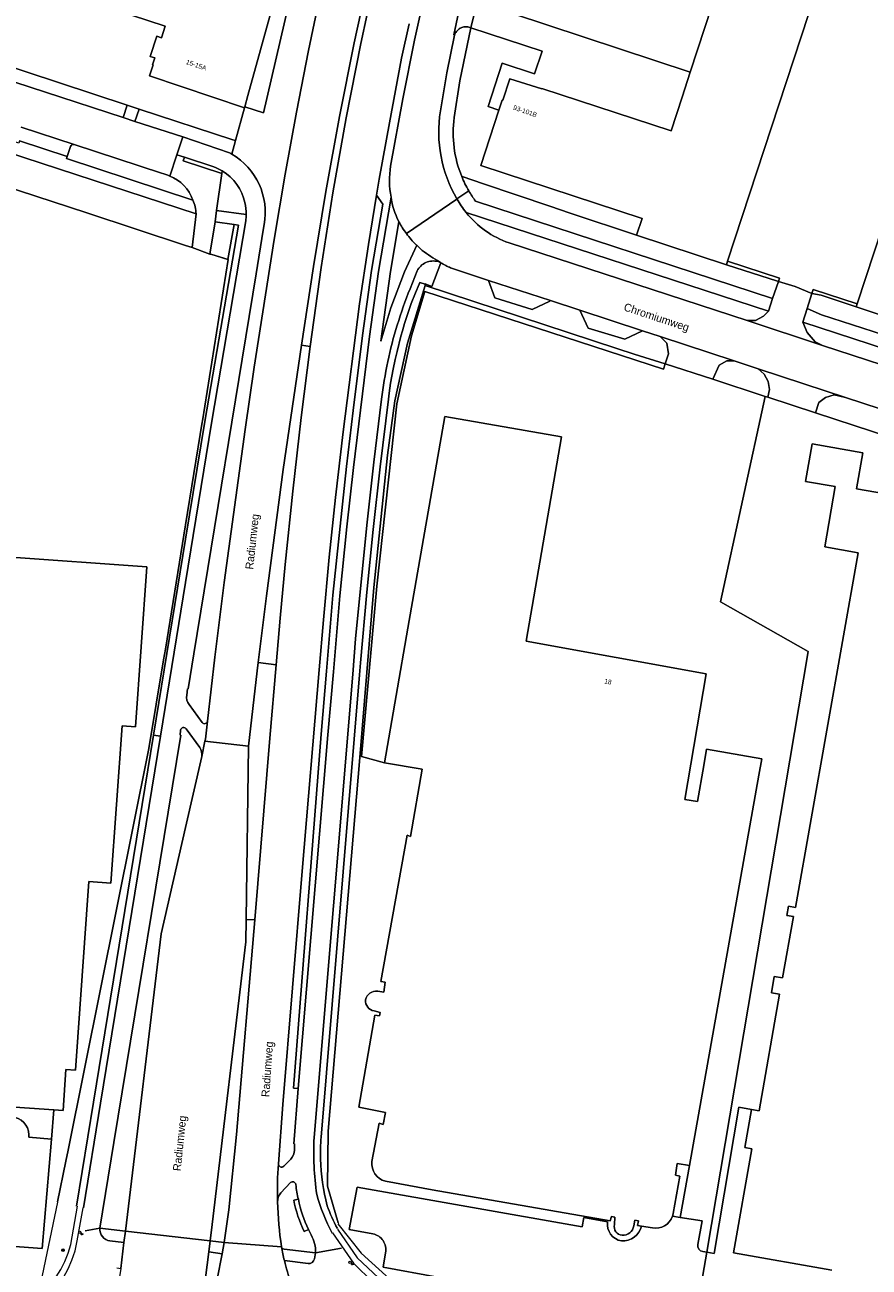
# Model space of a CAD drawing. Header units: metres. Extents: x 151448 to 154749, y 463108 to 465296.
# Tile 327 of 449: x 152975 to 153108, y 464088 to 464285. Entities that reach past the tile are written whole.
import ezdxf
from ezdxf.enums import TextEntityAlignment as Align

# ---------------------------------------------------------------- set-up
doc = ezdxf.new("R2010")
doc.units = ezdxf.units.M
doc.layers.get('0').update_dxf_attribs({"lineweight": 9})
for name, color, linetype, lineweight in [('B-ME-IE-MEUBILAIR_STRAATKOLK-S', 253, 'Continuous', 9), ('B-ME-IE-MEUBILAIR_VERKEERSBORD-S', 253, 'Continuous', 9), ('B-ME-IE-TERREINAFSCHEIDING_KUNSTMATIG_HEKWERK-G', 253, 'Continuous', 9), ('B-ME-VH-KANTOPSLUITING_VOORKANTBAND-G', 253, 'Continuous', 9), ('B-ME-VH-VERHARDING_TEGEL-G', 253, 'Continuous', 9), ('B-PV-GR-BEPLANTING_CULTUUR_BODEMBEDEKKER-GV', 253, 'Continuous', 9), ('B-PV-GR-BEPLANTING_CULTUUR_HEESTERS-GV', 253, 'Continuous', 9), ('B-PV-GR-GROENVOORZIENING-GV', 253, 'Continuous', 9), ('B-PV-GR-HAAG-GV', 253, 'Continuous', 9), ('B-PV-IE-TERREINAFSCHEIDING_KUNSTMATIG_HEKWERK-G', 253, 'Continuous', 9), ('B-PV-OG-BEBOUWING-GV', 1, 'Continuous', 9), ('B-PV-OG-BEBOUWING-T18', 2, 'Continuous', 9), ('B-PV-OG-TERREIN_BEGROEID-GV', 253, 'Continuous', 9), ('B-PV-OG-TERREIN_ERF-GV', 253, 'Continuous', 9), ('B-PV-OG-TOPOGRAFIE-T18', 2, 'Continuous', 9), ('B-PV-VH-GESLOTENVERHARDING_ASFALT-GV', 253, 'Continuous', 9), ('B-PV-VH-OPENVERHARDING_BETONSTRAATSTEEN-GV', 253, 'Continuous', 9), ('B-PV-VH-OPENVERHARDING_TEGEL-GV', 253, 'Continuous', 9)]:
    doc.layers.add(name, color=color, linetype=linetype, lineweight=lineweight)
doc.styles.add('18_100', font='romans', dxfattribs={"width": 0.8, "height": 0.18})
doc.styles.add('18_200', font='romans', dxfattribs={"width": 0.8, "height": 0.36})
doc.styles.add('Drong', font='txt', dxfattribs={"height": 1.8})

# ---------------------------------------------------------------- blocks, each defined once
blk = doc.blocks.new('verkeersbord')
blk.add_line((-0.3, 0), (0.3, 0))
for radius in [0.2, 0.0745]:
    blk.add_circle((0, 0), radius)
at = {"style": '18_200', "width": 0.8}
blk.add_attdef('HOOGTE', (0.24, 0.18), '', height=0.25, dxfattribs=at)
blk = doc.blocks.new('STRAATKOLK')
at = {"ltscale": 2}
blk.add_ellipse((0, 0), major_axis=(-0.127, 0.127), ratio=1, start_param=3.926991, end_param=10.210176, dxfattribs=at)
at = {"ltscale": 2, "style": '18_100', "width": 0.8}
blk.add_text('SK', height=0.216, dxfattribs=at).set_placement((0.19, -0.37))
at = {"style": '18_200', "width": 0.8}
blk.add_attdef('HOOGTE', (0.29, 0.21), '', height=0.25, dxfattribs=at)

msp = doc.modelspace()

# ---------------------------------------------------------------- linework, layer by layer
at = {"layer": 'B-ME-IE-TERREINAFSCHEIDING_KUNSTMATIG_HEKWERK-G', "ltscale": 0.2}
msp.add_lwpolyline([(152940.658, 464081.114), (152945.952, 464081.656), (152946.087, 464079.529), (152966.18, 464080.358, 0.1528318), (152976.865, 464084.418), (152979.782, 464098.346)], format="xyb", dxfattribs=at)
msp.add_lwpolyline([(153024.146, 464094.899), (153027.8, 464090.224), (153032.315, 464086.151), (153039.213, 464083.311), (153043.201, 464082.615), (153047.24, 464082.054), (153061.601, 464080.605), (153075.648, 464079.025)], dxfattribs=at)
at = {"layer": 'B-ME-VH-KANTOPSLUITING_VOORKANTBAND-G'}
msp.add_lwpolyline([(152873.618, 464075.044), (152873.986, 464073.916), (152875.032, 464072.887), (152875.843, 464072.681), (152882.115, 464071.855), (152885.804, 464071.664), (152894.405, 464072.417), (152905.262, 464073.782), (152919.073, 464075.133), (152930.738, 464075.971), (152945.15, 464077.026), (152955.69, 464077.548), (152965.369, 464078.099, 0.3733608), (152982.828, 464092.166), (152983.758, 464097.412)], format="xyb", dxfattribs=at)
msp.add_lwpolyline([(153023.288, 464093.434), (153026.631, 464088.653), (153029.743, 464085.57), (153033.426, 464083.131), (153038.916, 464080.646), (153045.096, 464079.573), (153061.466, 464077.99), (153068.963, 464077.099), (153073.257, 464076.577), (153075.074, 464076.406), (153075.351, 464076.486), (153075.765, 464078.233)], dxfattribs=at)
at = {"layer": 'B-ME-VH-VERHARDING_TEGEL-G'}
msp.add_lwpolyline([(152881.883, 464072.107), (152894.228, 464073.498), (152905.56, 464074.829), (152918.925, 464076.166), (152930.632, 464077.067), (152944.972, 464078.085), (152956.943, 464078.766), (152962.994, 464078.951), (152965.394, 464079.033, 0.3453856), (152981.803, 464091.605), (152982.885, 464097.685)], format="xyb", dxfattribs=at)
msp.add_lwpolyline([(153024.058, 464094.034), (153027.218, 464089.516), (153030.555, 464086.347), (153034.08, 464084.071), (153039.136, 464082.193), (153046.974, 464081.208), (153061.344, 464079.59), (153069.21, 464078.615), (153075.545, 464077.913)], dxfattribs=at)
at = {"layer": 'B-PV-GR-BEPLANTING_CULTUUR_BODEMBEDEKKER-GV', "flags": 128}
msp.add_lwpolyline([(153024.27, 464094.958), (153024.192, 464095.059), (153022.486, 464100.838), (153022.572, 464109.589), (153027.595, 464168.808), (153029.85, 464195.753), (153031.996, 464216.752), (153033.149, 464225.365), (153035.154, 464234.524), (153037.974, 464243.621), (153037.99, 464243.847), (153037.144, 464244.129), (153037.019, 464243.854), (153036.432, 464242.463), (153035.775, 464240.769), (153035.268, 464239.347), (153034.708, 464237.623), (153034.366, 464236.463), (153034.126, 464235.587), (153033.508, 464233.178), (153033.215, 464231.938), (153032.886, 464230.378), (153032.49, 464228.178), (153032.255, 464226.6), (153032.134, 464225.649), (153030.838, 464214.883), (153029.739, 464204.985), (153028.738, 464195.05), (153027.71, 464183.839), (153027.551, 464181.916), (153021.482, 464108.61)], dxfattribs=at)
for points in [[(153106.273, 464240.262), (153100.736, 464242.109), (153099.269, 464242.385), (153098.517, 464239.973), (153100.802, 464239.02), (153120.41, 464232.63), (153121.352, 464232.395), (153122.196, 464234.952), (153122.122, 464234.977), (153120.506, 464235.514)], [(153161.813, 464207.16), (153159.199, 464206.034), (153153.154, 464207.773), (153151.872, 464210.414), (153143.45, 464213.17), (153140.749, 464211.961), (153135.139, 464213.62), (153134.067, 464216.24), (153125.179, 464219.149), (153122.537, 464217.808), (153116.61, 464219.704), (153115.406, 464222.347), (153104.562, 464225.896), (153102.783, 464226.303), (153101.4, 464225.908), (153100.334, 464225.117), (153099.839, 464223.437), (153120.954, 464216.541), (153146.697, 464208.056), (153170.692, 464200.227), (153170.853, 464201.965), (153169.651, 464204.596)]]:
    msp.add_lwpolyline(points, close=True, dxfattribs=at)
at = {"layer": 'B-PV-GR-BEPLANTING_CULTUUR_BODEMBEDEKKER-GV'}
for points in [[(153021.482, 464108.61, 0.028381), (153021.378, 464105.158)], [(153021.378, 464105.158, 0.059992), (153022.442, 464097.759)], [(153022.442, 464097.759, 0.0365819), (153024.065, 464094.156, 0.0365819)]]:
    msp.add_lwpolyline(points, format="xyb", dxfattribs=at)
at = {"layer": 'B-PV-GR-BEPLANTING_CULTUUR_HEESTERS-GV', "flags": 128}
for points in [[(153017.872, 464098.77), (153017.137, 464098.619)], [(153018.786, 464093.674), (153019.464, 464093.994)]]:
    msp.add_lwpolyline(points, dxfattribs=at)
at = {"layer": 'B-PV-GR-BEPLANTING_CULTUUR_HEESTERS-GV'}
for points in [[(153017.137, 464098.619, 0.0592089), (153018.786, 464093.674)], [(153019.464, 464093.994, -0.0594221), (153017.872, 464098.77)]]:
    msp.add_lwpolyline(points, format="xyb", dxfattribs=at)
at = {"layer": 'B-PV-GR-GROENVOORZIENING-GV', "flags": 128}
for points in [[(153032.498, 464262.573), (153034.442, 464273.258), (153036.295, 464282.551), (153038.248, 464291.347), (153040.172, 464299.147), (153042.343, 464306.824), (153044.316, 464313.005), (153065.152, 464376.66), (153067.671, 464384.345)], [(153035.425, 464285.142), (153034.242, 464279.68), (153032.291, 464269.425), (153030.674, 464260.511), (153030.258, 464257.966), (153031.27, 464256.564), (153029.48, 464246.021), (153028.035, 464235.696), (153026.583, 464223.825), (153025.519, 464214.933), (153024.477, 464205.506), (153023.351, 464194.535), (153022.322, 464182.516), (153021.466, 464172.523), (153017.125, 464116.373), (153017.838, 464116.318), (153022.562, 464172.43), (153023.418, 464182.422), (153024.446, 464194.432), (153025.571, 464205.389), (153026.612, 464214.807), (153029.126, 464235.553), (153030.567, 464245.853), (153032.57, 464257.648)]]:
    msp.add_lwpolyline(points, dxfattribs=at)
at = {"layer": 'B-PV-GR-GROENVOORZIENING-GV'}
msp.add_lwpolyline([(153032.57, 464257.648, -0.0869058), (153032.498, 464262.573)], format="xyb", dxfattribs=at)
at = {"layer": 'B-PV-GR-HAAG-GV', "flags": 128}
for points in [[(153032.498, 464262.573), (153034.442, 464273.258), (153036.295, 464282.551), (153038.248, 464291.347), (153040.172, 464299.147), (153042.343, 464306.824), (153044.316, 464313.005), (153065.152, 464376.66), (153067.671, 464384.345)], [(153035.425, 464285.142), (153034.242, 464279.68), (153032.291, 464269.425), (153030.674, 464260.511), (153030.258, 464257.966), (153031.27, 464256.564), (153029.48, 464246.021), (153028.035, 464235.696), (153026.583, 464223.825), (153025.519, 464214.933), (153024.477, 464205.506), (153023.351, 464194.535), (153022.322, 464182.516), (153021.466, 464172.523), (153017.125, 464116.373), (153017.838, 464116.318), (153022.562, 464172.43), (153023.418, 464182.422), (153024.446, 464194.432), (153025.571, 464205.389), (153026.612, 464214.807), (153029.126, 464235.553), (153030.567, 464245.853), (153032.57, 464257.648)], [(153017.872, 464098.77), (153017.137, 464098.619)], [(153018.786, 464093.674), (153019.464, 464093.994)]]:
    msp.add_lwpolyline(points, dxfattribs=at)
at = {"layer": 'B-PV-GR-HAAG-GV'}
for points in [[(153032.57, 464257.648, -0.0869058), (153032.498, 464262.573)], [(153017.137, 464098.619, 0.0592089), (153018.786, 464093.674)], [(153019.464, 464093.994, -0.0594221), (153017.872, 464098.77)]]:
    msp.add_lwpolyline(points, format="xyb", dxfattribs=at)
at = {"layer": 'B-PV-IE-TERREINAFSCHEIDING_KUNSTMATIG_HEKWERK-G', "flags": 128}
for points in [[(152938.252, 464270.224), (152984.333, 464255.168)], [(152984.333, 464255.168), (153000, 464250.011)], [(153000, 464250.011), (153001.023, 464249.665)], [(153003.864, 464248.59), (153001.023, 464249.665)], [(153002.671, 464222.19), (153006.772, 464247.752), (153004.009, 464248.613), (153003.864, 464248.59)], [(153085.698, 464246.913), (153093.794, 464244.307)], [(153037.974, 464243.621), (153068.32, 464233.675)], [(153099.269, 464242.385), (153100.736, 464242.109), (153106.273, 464240.262)], [(153068.32, 464233.675), (153071.109, 464232.762)], [(153071.109, 464232.762), (153075.993, 464231.206)], [(153091.834, 464226.072), (153084.791, 464193.489), (153098.687, 464185.634), (153082.584, 464090.38)], [(153000, 464205.689), (153002.637, 464221.981)], [(152996.809, 464185.989), (153000, 464205.689)], [(152996.809, 464185.989), (152996.526, 464184.309)], [(152981.368, 464106.544), (152994.158, 464170.221), (152996.526, 464184.309)], [(153027.595, 464168.808), (153022.572, 464109.589)], [(152981.368, 464106.544), (152981.033, 464104.846)], [(152979.704, 464098.393), (152981.033, 464104.846)], [(153082.584, 464090.38), (153081.506, 464084.019), (153080.597, 464078.651)]]:
    msp.add_lwpolyline(points, dxfattribs=at)
at = {"layer": 'B-PV-OG-BEBOUWING-GV', "flags": 128}
for points in [[(153085.698, 464246.913), (153085.893, 464247.505), (153104.55, 464304.377), (153090.331, 464309.055), (153079.988, 464277.486), (153078.695, 464273.482), (153076.93, 464268.18), (153056.483, 464274.893), (153056.447, 464274.812), (153051.399, 464276.424), (153050.252, 464273.012), (153050.167, 464273.029), (153049.637, 464271.453), (153046.765, 464262.687), (153072.347, 464254.291), (153071.469, 464251.598)], [(153106.429, 464240.737), (153106.273, 464240.262), (153120.506, 464235.514), (153139.396, 464292.96), (153125.142, 464297.639)], [(152947.321, 464200.612), (152946.717, 464192.363), (152945.732, 464192.424), (152940.695, 464122.211), (152945.737, 464121.813), (152945.434, 464116.946), (152965.282, 464115.483), (152965.182, 464113.929), (152979.106, 464112.945), (152980.585, 464112.841), (152981.041, 464119.334), (152982.547, 464119.227), (152984.674, 464149.152), (152988.166, 464148.903), (152989.938, 464173.831), (152992.042, 464173.681), (152993.844, 464199.027), (152971.599, 464200.608), (152967.411, 464200.906), (152967.334, 464199.921), (152947.373, 464201.323)]]:
    msp.add_lwpolyline(points, close=True, dxfattribs=at)
for points in [[(152977.99, 464290.954), (152996.773, 464284.765), (152996.172, 464282.934), (152995.45, 464283.171), (152994.393, 464279.95), (152995.115, 464279.713), (152994.762, 464278.644), (152994.888, 464278.603), (152994.293, 464276.873), (153009.346, 464271.789), (153009.4, 464271.985), (153009.892, 464273.763), (153013.896, 464288.228)], [(153077.259, 464096.497), (153078.301, 464102.423), (153077.647, 464102.576), (153077.893, 464104.455), (153079.882, 464104.137), (153090.853, 464166.017), (153091.309, 464168.587), (153082.575, 464170.134), (153082.119, 464167.565), (153081.102, 464161.823), (153079.103, 464162.175), (153082.496, 464182.098), (153053.955, 464187.237), (153059.599, 464219.637), (153041.068, 464222.865), (153035.225, 464189.32), (153031.509, 464167.988), (153037.514, 464166.954), (153035.646, 464156.297), (153035.099, 464156.51), (153030.941, 464133.309), (153031.616, 464133.219), (153031.4, 464131.633), (153030.451, 464131.762)], [(153118.595, 464209.271), (153106.332, 464211.43), (153107.325, 464217.128), (153099.3, 464218.527), (153098.266, 464212.593), (153102.926, 464211.781), (153101.314, 464202.196), (153106.565, 464201.281), (153096.664, 464145.041), (153095.549, 464145.237), (153095.292, 464143.78), (153096.336, 464143.596), (153094.622, 464133.864), (153093.283, 464134.1), (153092.827, 464131.51), (153094.122, 464131.282), (153090.873, 464112.825), (153089.689, 464113.033), (153088.623, 464106.975), (153089.753, 464106.767), (153086.854, 464090.302), (153102.419, 464087.562)], [(153029.892, 464128.627), (153030.854, 464128.411), (153030.757, 464127.859), (153030.018, 464127.99), (153027.436, 464113.391), (153031.69, 464112.542), (153031.314, 464110.659), (153030.672, 464110.854), (153029.535, 464104.745)], [(153031.664, 464101.631), (153039.082, 464100.3), (153067.292, 464095.337), (153067.476, 464096.029), (153068.027, 464095.932), (153067.973, 464094.763)], [(153071.041, 464094.554), (153071.198, 464095.447), (153071.755, 464095.346), (153071.634, 464094.639), (153072.273, 464094.529), (153074.014, 464094.231)]]:
    msp.add_lwpolyline(points, dxfattribs=at)
at = {"layer": 'B-PV-OG-BEBOUWING-GV'}
for points in [[(153028.518, 464130.408, 0.3851136), (153029.892, 464128.627)], [(153030.451, 464131.762, 0.3848584), (153028.518, 464130.408)], [(153029.535, 464104.745, 0.3747798), (153031.664, 464101.631)], [(153077.138, 464096.075, 0.0597641), (153077.259, 464096.497)], [(153067.973, 464094.763, 0.4608469), (153069.182, 464093.067)], [(153069.182, 464093.067, 0.3801745), (153071.041, 464094.554)], [(153074.014, 464094.231, 0.3699893), (153077.138, 464096.075)]]:
    msp.add_lwpolyline(points, format="xyb", dxfattribs=at)
at = {"layer": 'B-PV-OG-TERREIN_BEGROEID-GV', "flags": 128}
for points in [[(153083.943, 464481.876), (153085.334, 464481.5), (153083.953, 464477.222), (153082.417, 464472.884), (153081.065, 464473.344), (153073.259, 464450.538), (153066.64, 464434.842), (153062.208, 464424.11), (153046.069, 464383.904), (153039.626, 464365.626), (153036.96, 464366.48), (153024.899, 464325.252), (153012.355, 464271.021), (153009.4, 464271.985), (153009.346, 464271.789), (153007.913, 464266.612), (153007.321, 464264.474)], [(153003.473, 464174.598), (153004.662, 464184.717), (153006.133, 464196.541), (153009.425, 464220.828), (153010.849, 464230.701), (153014.04, 464250.932), (153015.756, 464261.291), (153017.581, 464271.134), (153019.466, 464280.915), (153021.053, 464288.457), (153021.731, 464291.68), (153023.785, 464300.985), (153026.328, 464311.607), (153028.955, 464321.899), (153031.84, 464332.405), (153034.614, 464342.003), (153037.574, 464351.82), (153040.665, 464361.619), (153043.546, 464370.396), (153046.531, 464379.131), (153050.243, 464389.718), (153051.835, 464393.939)], [(152990.114, 464270.282), (152990.77, 464272.252), (152953.257, 464284.604)], [(152953.11, 464282.333), (152990.114, 464270.282)], [(152992.628, 464271.621), (152991.976, 464269.668), (152999.543, 464267.19), (153006.982, 464264.665)], [(153007.321, 464264.474), (153007.913, 464266.612), (153007.499, 464266.748), (152992.628, 464271.621)], [(152996.209, 464261.446), (152982.344, 464265.982)], [(152981.777, 464265.689), (152981.244, 464264.092), (152981.137, 464263.769), (153001.165, 464257.197)], [(153093.945, 464244.258), (153093.794, 464244.307), (153085.698, 464246.913), (153071.469, 464251.598), (153060.964, 464255.095), (153057.71, 464256.2), (153047.199, 464259.767), (153043.848, 464260.904), (153043.76, 464260.934)], [(153030.258, 464257.966), (153028.982, 464250.167), (153027.572, 464240.712), (153024.971, 464220.426), (153023.771, 464210.031), (153022.778, 464200.59), (153021.836, 464190.656), (153021.164, 464182.699), (153018.471, 464150.785), (153015.417, 464113.778), (153014.7, 464104.419)], [(153017.249, 464106.561), (153017.276, 464107.554), (153017.176, 464107.556), (153017.838, 464116.318), (153017.125, 464116.373), (153021.466, 464172.523), (153022.322, 464182.516), (153023.351, 464194.535), (153024.477, 464205.506), (153025.519, 464214.933), (153026.583, 464223.825), (153028.035, 464235.696), (153029.48, 464246.021), (153031.27, 464256.564), (153030.258, 464257.966)], [(153045.951, 464257.015), (153092.997, 464241.593), (153093.945, 464244.258)], [(153051.263, 464250.407), (153088.971, 464238.115), (153090.323, 464238.08), (153091.587, 464238.76), (153092.363, 464239.581), (153044.448, 464255.226)], [(152982.711, 464097.7), (152985.416, 464114.175), (152994.918, 464172.341), (153000, 464203.446), (153003.045, 464222.066), (153008.401, 464253.219), (153007.682, 464253.319), (153006.706, 464247.773)], [(153012.452, 464253.29), (153012.321, 464252.4), (153011.17, 464245.499), (153001.301, 464185.236), (153000.424, 464179.677), (153000.325, 464179.691), (153000.186, 464178.7)], [(153006.706, 464247.773), (153006.772, 464247.752), (153002.671, 464222.19), (153002.637, 464221.981), (153000, 464205.689), (152996.809, 464185.989), (152996.526, 464184.309), (152994.158, 464170.221), (152981.368, 464106.544), (152981.033, 464104.846), (152979.704, 464098.393)], [(153040.461, 464247.259), (153039.034, 464243.497), (153037.994, 464243.895), (153037.99, 464243.847), (153037.974, 464243.621), (153068.32, 464233.675), (153071.109, 464232.762), (153075.993, 464231.206), (153076.511, 464232.822), (153076.274, 464234.521), (153075.219, 464235.539), (153072.426, 464236.461), (153069.626, 464235.119), (153063.819, 464236.895), (153062.504, 464239.739), (153057.823, 464241.285)], [(153057.823, 464241.285), (153057.703, 464241.156), (153054.93, 464239.818), (153049.034, 464241.697), (153047.995, 464244.463), (153042, 464246.428)], [(153000.56, 464177.209), (153002.614, 464174.353)], [(153002.244, 464170.424), (153000.091, 464173.381)], [(152999.221, 464173.152), (152999.146, 464172.368), (152999.245, 464172.358), (152988.652, 464107.794)], [(152988.652, 464107.794), (152986.429, 464094.191), (152990.456, 464093.739), (152996.136, 464140.881), (153000, 464157.703), (153002.586, 464168.96)], [(153015.558, 464104.027), (153016.654, 464105.156)], [(153016.642, 464101.415), (153015.093, 464099.805)], [(153017.137, 464098.619), (153017.872, 464098.77)], [(153019.904, 464093.124), (153019.464, 464093.994), (153018.786, 464093.674)], [(153015.607, 464090.853), (153020.59, 464090.3)]]:
    msp.add_lwpolyline(points, dxfattribs=at)
for points in [[(153001.023, 464249.665), (153001.667, 464254.99), (152933.407, 464277.319), (152931.808, 464272.398), (152938.252, 464270.224), (152984.333, 464255.168), (153000, 464250.011)], [(153003.864, 464248.59), (153004.009, 464248.613), (153006.706, 464247.773), (153007.682, 464253.319), (153004.665, 464253.738)], [(153097.819, 464237.823), (153098.489, 464236.192), (153099.794, 464234.714), (153100.95, 464234.144), (153117.453, 464228.735), (153117.553, 464228.86), (153118.542, 464229.075), (153119.821, 464229.646), (153120.586, 464230.244), (153119.165, 464230.871)], [(153090.722, 464230.457), (153086.948, 464231.69), (153085.778, 464231.693), (153084.571, 464231.004), (153083.58, 464228.779), (153091.834, 464226.072), (153092.289, 464225.925), (153092.511, 464227.133), (153092.314, 464228.436), (153091.682, 464229.582)]]:
    msp.add_lwpolyline(points, close=True, dxfattribs=at)
at = {"layer": 'B-PV-OG-TERREIN_BEGROEID-GV'}
for points in [[(152982.344, 464265.982, 0.4141476), (152981.777, 464265.689)], [(153006.982, 464264.665, -0.0105019), (153007.321, 464264.474)], [(153007.321, 464264.474, -0.3144152), (153012.452, 464253.29)], [(152997.485, 464260.996, 0.0280421), (152996.209, 464261.446)], [(153001.165, 464257.197, 0.2170059), (152997.485, 464260.996)], [(153043.76, 464260.934, 0.0350236), (153044.88, 464258.653)], [(153044.88, 464258.653, 0.0262193), (153045.951, 464257.015)], [(153044.448, 464255.226, 0.1450977), (153051.263, 464250.407)], [(153042, 464246.428, -0.0135531), (153040.461, 464247.259)], [(153000.186, 464178.7, 0.2024295), (153000.56, 464177.209)], [(153000.091, 464173.381, 0.6540877), (152999.221, 464173.152)], [(153002.614, 464174.353, 0.6506231), (153003.473, 464174.598)], [(153002.586, 464168.96, 0.1365029), (153002.244, 464170.424)], [(153016.654, 464105.156, 0.2041322), (153017.249, 464106.561)], [(153014.7, 464104.419, 0.6831028), (153015.558, 464104.027)], [(153017.481, 464101.097, 0.6267924), (153016.642, 464101.415)], [(153017.872, 464098.77, -0.0399216), (153017.481, 464101.097)], [(153015.093, 464099.805, 0.1872199), (153014.571, 464098.373)], [(153014.571, 464098.373, 0.0293088), (153015.196, 464091.237)], [(153018.786, 464093.674, -0.0592089), (153017.137, 464098.619)], [(153020.59, 464090.3, 0.1373733), (153019.904, 464093.124)], [(153015.196, 464091.237, 0.3056925), (153015.607, 464090.853)]]:
    msp.add_lwpolyline(points, format="xyb", dxfattribs=at)
at = {"layer": 'B-PV-OG-TERREIN_ERF-GV', "flags": 128}
for points in [[(153035.422, 464366.973), (153035.289, 464366.299), (153024.201, 464325.785), (153022.679, 464320.327), (153014.436, 464323.059), (153010.732, 464311.87), (153019.623, 464308.923), (153013.896, 464288.228), (153009.892, 464273.763), (153009.4, 464271.985), (153012.355, 464271.021), (153024.899, 464325.252), (153036.96, 464366.48)], [(153046.193, 464288.624), (153079.988, 464277.486), (153090.331, 464309.055), (153091.061, 464311.249), (153091.08, 464311.401), (153065.093, 464319.926), (153064.757, 464320.036), (153056.055, 464322.891), (153053.44, 464314.511), (153047.083, 464294.94), (153047.333, 464294.859), (153047.115, 464294.188), (153045.831, 464288.743)], [(153090.331, 464309.055), (153104.55, 464304.377), (153085.893, 464247.505), (153094.142, 464244.811), (153093.945, 464244.258), (153096.592, 464243.48), (153099.269, 464242.385), (153099.433, 464243.009), (153106.429, 464240.737), (153125.142, 464297.639), (153139.396, 464292.96), (153140.069, 464295.008), (153138.33, 464295.585), (153106.182, 464306.238), (153097.093, 464309.25), (153091.061, 464311.249)], [(153045.204, 464284.494), (153056.491, 464280.795), (153055.314, 464277.188), (153050.154, 464278.879), (153047.936, 464272.007), (153049.637, 464271.453), (153050.167, 464273.029), (153050.252, 464273.012), (153051.399, 464276.424), (153056.447, 464274.812), (153056.483, 464274.893), (153076.93, 464268.18), (153078.695, 464273.482), (153079.988, 464277.486), (153046.193, 464288.624), (153045.207, 464284.507)], [(153085.698, 464246.913), (153093.794, 464244.307), (153093.945, 464244.258), (153094.142, 464244.811), (153085.893, 464247.505)], [(153099.269, 464242.385), (153100.736, 464242.109), (153106.273, 464240.262), (153106.429, 464240.737), (153099.433, 464243.009)]]:
    msp.add_lwpolyline(points, close=True, dxfattribs=at)
for points in [[(152953.257, 464284.604), (152990.77, 464272.252), (152992.628, 464271.621), (153007.499, 464266.748), (153007.913, 464266.612), (153009.346, 464271.789), (152994.293, 464276.873), (152994.888, 464278.603), (152994.762, 464278.644), (152995.115, 464279.713), (152994.393, 464279.95), (152995.45, 464283.171), (152996.172, 464282.934), (152996.773, 464284.765), (152977.99, 464290.954), (152962.457, 464296.073)], [(153049.637, 464271.453), (153047.936, 464272.007), (153050.154, 464278.879), (153055.314, 464277.188), (153056.491, 464280.795), (153045.204, 464284.494), (153043.454, 464276.093), (153042.56, 464270.252)], [(152996.809, 464185.989), (153000, 464205.689), (153002.637, 464221.981), (153002.671, 464222.19), (153006.772, 464247.752), (153006.706, 464247.773), (153004.009, 464248.613), (153003.864, 464248.59), (153001.023, 464249.665), (153000, 464250.011), (152984.333, 464255.168), (152938.252, 464270.224), (152931.808, 464272.398), (152915.888, 464222.56)], [(153043.76, 464260.934), (153043.848, 464260.904), (153047.199, 464259.767), (153057.71, 464256.2), (153060.964, 464255.095), (153071.469, 464251.598), (153072.347, 464254.291), (153046.765, 464262.687), (153049.637, 464271.453)], [(153030.451, 464131.762), (153031.4, 464131.633), (153031.616, 464133.219), (153030.941, 464133.309), (153035.099, 464156.51), (153035.646, 464156.297), (153037.514, 464166.954), (153031.509, 464167.988), (153027.86, 464168.986), (153030.304, 464195.99), (153033.454, 464224.909), (153035.79, 464235.686), (153037.931, 464242.695), (153075.723, 464230.379), (153075.993, 464231.206), (153071.109, 464232.762), (153068.32, 464233.675), (153037.974, 464243.621), (153035.154, 464234.524), (153033.149, 464225.365), (153031.996, 464216.752), (153029.85, 464195.753), (153027.595, 464168.808), (153022.572, 464109.589), (153022.486, 464100.838), (153024.192, 464095.059), (153024.27, 464094.958)], [(153081.95, 464090.484), (153082.584, 464090.38), (153098.687, 464185.634), (153084.791, 464193.489), (153091.834, 464226.072), (153083.58, 464228.779), (153075.993, 464231.206), (153075.723, 464230.379), (153037.931, 464242.695), (153035.79, 464235.686), (153033.454, 464224.909), (153030.304, 464195.99), (153027.86, 464168.986), (153031.509, 464167.988), (153035.225, 464189.32), (153041.068, 464222.865), (153059.599, 464219.637), (153053.955, 464187.237), (153082.496, 464182.098), (153079.103, 464162.175), (153081.102, 464161.823), (153082.119, 464167.565), (153082.575, 464170.134), (153091.309, 464168.587), (153090.853, 464166.017), (153079.882, 464104.137)], [(153120.954, 464216.541), (153099.839, 464223.437), (153092.289, 464225.925), (153091.834, 464226.072), (153084.791, 464193.489), (153098.687, 464185.634), (153082.584, 464090.38), (153083.759, 464090.187), (153087.7, 464113.371), (153089.689, 464113.033), (153090.873, 464112.825), (153094.122, 464131.282), (153092.827, 464131.51), (153093.283, 464134.1), (153094.622, 464133.864), (153096.336, 464143.596), (153095.292, 464143.78), (153095.549, 464145.237), (153096.664, 464145.041), (153106.565, 464201.281), (153101.314, 464202.196), (153102.926, 464211.781), (153098.266, 464212.593), (153099.3, 464218.527), (153107.325, 464217.128), (153106.332, 464211.43), (153118.595, 464209.271)], [(152918.897, 464214.567), (152925.601, 464214.068), (152972.355, 464210.638), (152971.599, 464200.608), (152993.844, 464199.027), (152992.042, 464173.681), (152989.938, 464173.831), (152988.166, 464148.903), (152984.674, 464149.152), (152982.547, 464119.227), (152981.041, 464119.334), (152980.585, 464112.841), (152979.106, 464112.945), (152978.755, 464108.327), (152977.284, 464090.952), (152972.254, 464091.352), (152972.035, 464088.593), (152968.606, 464088.843), (152968.233, 464084.024), (152933.284, 464086.569), (152933.652, 464091.346), (152932.214, 464091.422)], [(152975.181, 464109.012), (152975.162, 464108.612), (152978.755, 464108.327), (152979.106, 464112.945), (152965.182, 464113.929), (152965.282, 464115.483), (152945.434, 464116.946), (152945.737, 464121.813), (152940.695, 464122.211), (152945.732, 464192.424), (152946.717, 464192.363), (152947.321, 464200.612)], [(152979.704, 464098.393), (152981.033, 464104.846), (152981.368, 464106.544), (152994.158, 464170.221), (152996.526, 464184.309), (152996.809, 464185.989)], [(153029.535, 464104.745), (153030.672, 464110.854), (153031.314, 464110.659), (153031.69, 464112.542), (153027.436, 464113.391), (153030.018, 464127.99), (153030.757, 464127.859), (153030.854, 464128.411), (153029.892, 464128.627)], [(153102.419, 464087.562), (153086.854, 464090.302), (153089.753, 464106.767), (153088.623, 464106.975), (153089.689, 464113.033), (153087.7, 464113.371), (153083.759, 464090.187), (153082.584, 464090.38), (153081.506, 464084.018)], [(152932.214, 464091.422), (152933.652, 464091.346), (152933.284, 464086.569), (152968.233, 464084.024), (152968.606, 464088.843), (152972.035, 464088.593), (152972.254, 464091.352), (152977.284, 464090.952), (152978.755, 464108.327), (152975.162, 464108.612), (152975.181, 464109.012)], [(153078.402, 464095.88), (153079.882, 464104.137), (153077.893, 464104.455), (153077.647, 464102.576), (153078.301, 464102.423), (153077.259, 464096.497)], [(153079.882, 464104.137), (153078.402, 464095.88), (153081.84, 464095.351), (153081.167, 464091.624)], [(153066.865, 464095.179), (153063.137, 464095.897), (153062.853, 464094.426), (153027.167, 464100.724), (153025.938, 464093.983), (153029.675, 464093.31)], [(153029.675, 464093.31), (153025.938, 464093.983), (153027.167, 464100.724), (153062.853, 464094.426), (153063.137, 464095.897), (153066.865, 464095.179)], [(153067.973, 464094.763), (153068.027, 464095.932), (153067.476, 464096.029), (153067.292, 464095.337), (153039.082, 464100.3), (153031.664, 464101.631)], [(153072.273, 464094.529), (153071.634, 464094.639), (153071.755, 464095.346), (153071.198, 464095.447), (153071.041, 464094.554)], [(153074.014, 464094.231), (153072.273, 464094.529)], [(153081.167, 464091.624), (153081.84, 464095.351), (153078.402, 464095.88), (153077.138, 464096.075)], [(153077.138, 464096.075), (153078.402, 464095.88)], [(153081.506, 464084.018), (153082.584, 464090.38), (153081.95, 464090.484)], [(153031.686, 464090.292), (153031.315, 464088.026), (153048.543, 464084.857), (153064.58, 464082.175), (153065.022, 464084.511)], [(153065.022, 464084.511), (153064.58, 464082.175), (153048.543, 464084.857), (153031.315, 464088.026), (153031.686, 464090.292)]]:
    msp.add_lwpolyline(points, dxfattribs=at)
at = {"layer": 'B-PV-OG-TERREIN_ERF-GV'}
for points in [[(153042.56, 464270.252, 0.1300697), (153043.76, 464260.934)], [(153029.892, 464128.627, -0.3851136), (153028.518, 464130.408)], [(153028.518, 464130.408, -0.3848584), (153030.451, 464131.762)], [(152975.181, 464109.012, 0.40036), (152972.419, 464111.8)], [(152972.419, 464111.8, -0.40036), (152975.181, 464109.012)], [(153031.664, 464101.631, -0.3747798), (153029.535, 464104.745)], [(153077.259, 464096.497, -0.0597641), (153077.138, 464096.075)], [(153069.09, 464092.181, -0.4094912), (153066.865, 464095.179)], [(153066.865, 464095.179, 0.4094912), (153069.09, 464092.181)], [(153069.182, 464093.067, -0.4608469), (153067.973, 464094.763)], [(153072.273, 464094.529, -0.3523979), (153069.09, 464092.181)], [(153069.09, 464092.181, 0.3523979), (153072.273, 464094.529)], [(153071.041, 464094.554, -0.3801745), (153069.182, 464093.067)], [(153077.138, 464096.075, -0.3699893), (153074.014, 464094.231)], [(153029.675, 464093.31, -0.4185531), (153031.686, 464090.292)], [(153031.686, 464090.292, 0.4185531), (153029.675, 464093.31)], [(153081.95, 464090.484, -0.40934), (153081.167, 464091.624)], [(153081.167, 464091.624, 0.40934), (153081.95, 464090.484)]]:
    msp.add_lwpolyline(points, format="xyb", dxfattribs=at)
at = {"layer": 'B-PV-VH-GESLOTENVERHARDING_ASFALT-GV', "flags": 128}
for points in [[(153067.671, 464384.345), (153065.152, 464376.66), (153044.316, 464313.005), (153042.343, 464306.824), (153040.172, 464299.147), (153038.248, 464291.347), (153036.295, 464282.551), (153034.442, 464273.258), (153032.498, 464262.573)], [(153042.619, 464283.343), (153042.504, 464283.383), (153043.801, 464289.404), (153043.897, 464289.374)], [(153021.053, 464288.457), (153019.466, 464280.915), (153017.581, 464271.134), (153015.756, 464261.291), (153014.04, 464250.932), (153010.849, 464230.701), (153009.425, 464220.828), (153006.133, 464196.541), (153004.662, 464184.717), (153003.473, 464174.598), (153003.136, 464171.706), (153003.075, 464171.403), (153009.982, 464170.609), (153011.341, 464182.542), (153011.508, 464183.879), (153012.827, 464194.459), (153015.49, 464214.462), (153018.367, 464234.188), (153020.297, 464246.678), (153022.25, 464258.536), (153024.393, 464270.415), (153026.736, 464282.141), (153027.778, 464286.904)], [(153028.77, 464286.674), (153027.749, 464282.022), (153025.429, 464270.209), (153023.327, 464258.344), (153021.484, 464246.518), (153019.764, 464233.975), (153018.343, 464222.716), (153016.998, 464211.06), (153015.771, 464199.39), (153014.98, 464190.88), (153014.349, 464183.531), (153013.351, 464171.906), (153010.964, 464143.087), (153008.093, 464109.068), (153006.865, 464097.099), (153006.115, 464091.943), (153015.196, 464091.237)], [(153014.7, 464104.419), (153015.417, 464113.778), (153018.471, 464150.785), (153021.164, 464182.699), (153021.836, 464190.656), (153022.778, 464200.59), (153023.771, 464210.031), (153024.971, 464220.426), (153027.572, 464240.712), (153028.982, 464250.167), (153030.258, 464257.966), (153030.674, 464260.511), (153032.291, 464269.425), (153034.242, 464279.68), (153035.425, 464285.142)], [(152999.543, 464267.19), (152991.976, 464269.668), (152990.114, 464270.282), (152953.11, 464282.333)], [(153040.378, 464271.31), (153041.397, 464277.345), (153042.619, 464283.343)], [(152973.927, 464268.727), (152982.344, 464265.982), (152996.209, 464261.446)], [(152997.485, 464260.996), (152998.605, 464264.368), (152999.543, 464267.19)], [(153043.01, 464257.36), (153042.966, 464257.329), (153035.014, 464251.862)], [(153035.014, 464251.862), (153042.966, 464257.329), (153043.01, 464257.36)], [(153033.775, 464253.816), (153033.806, 464253.756)], [(153036.532, 464250.102), (153036.624, 464250.014)], [(153202.725, 464200.829), (153178.058, 464208.915), (153178.054, 464208.911), (153176.356, 464209.454), (153175.871, 464209.709), (153172.606, 464210.654), (153167.099, 464212.338), (153163.237, 464213.693), (153161.718, 464214.225), (153160.998, 464214.461), (153139.871, 464221.34), (153136.686, 464222.365), (153136.21, 464222.587), (153117.453, 464228.735), (153100.95, 464234.144), (153088.971, 464238.115), (153051.263, 464250.407)], [(153040.254, 464247.381), (153040.461, 464247.259)], [(153042, 464246.428), (153047.995, 464244.463), (153057.823, 464241.285), (153062.504, 464239.739), (153072.426, 464236.461), (153075.219, 464235.539), (153086.948, 464231.69), (153090.722, 464230.457), (153101.503, 464226.897), (153104.562, 464225.896), (153115.406, 464222.347), (153125.179, 464219.149), (153134.067, 464216.24), (153143.45, 464213.17), (153151.872, 464210.414)], [(153002.43, 464080.142), (153003.176, 464086.299), (153003.664, 464090.438), (153003.874, 464092.208), (152990.456, 464093.739), (152990.24, 464091.946), (152989.742, 464087.798), (152989.461, 464086.162)], [(153015.196, 464091.237), (153006.115, 464091.943), (153005.804, 464090.133), (153005.018, 464086.094), (153004.564, 464083.768), (153003.427, 464079.896)]]:
    msp.add_lwpolyline(points, dxfattribs=at)
at = {"layer": 'B-PV-VH-GESLOTENVERHARDING_ASFALT-GV'}
for points in [[(153043.01, 464257.36, -0.1741873), (153040.378, 464271.31)], [(153032.498, 464262.573, 0.0869058), (153032.57, 464257.648)], [(152996.209, 464261.446, -0.0280421), (152997.485, 464260.996)], [(153032.57, 464257.648, 0.0884207), (153033.775, 464253.816)], [(153044.448, 464255.226, -0.0301803), (153043.01, 464257.36)], [(153051.263, 464250.407, -0.1450977), (153044.448, 464255.226)], [(153033.806, 464253.756, 0.0292833), (153034.348, 464252.817)], [(153034.348, 464252.817, 0.0166762), (153035.014, 464251.862)], [(153035.014, 464251.862, 0.0348128), (153036.532, 464250.102)], [(153036.624, 464250.014, 0.0221095), (153037.49, 464249.207)], [(153037.49, 464249.207, 0.026958), (153040.254, 464247.381)], [(153040.461, 464247.259, 0.0135531), (153042, 464246.428)], [(153014.571, 464098.373, -0.0246473), (153014.7, 464104.419)], [(153015.196, 464091.237, -0.0293088), (153014.571, 464098.373)], [(153015.662, 464089.06, -0.0147132), (153015.196, 464091.237)], [(153016.718, 464085.531, -0.024468), (153015.662, 464089.06)]]:
    msp.add_lwpolyline(points, format="xyb", dxfattribs=at)
at = {"layer": 'B-PV-VH-GESLOTENVERHARDING_ASFALT-GV', "flags": 128}
for points in [[(153009.594, 464143.145), (153009.982, 464170.609), (153003.075, 464171.403), (153002.586, 464168.96), (153000, 464157.703), (152996.136, 464140.881), (152990.456, 464093.739), (153003.874, 464092.208), (153004.204, 464094.803), (153009.543, 464139.582)], [(153005.804, 464090.133), (153003.664, 464090.438), (153003.176, 464086.299), (153005.018, 464086.094)]]:
    msp.add_lwpolyline(points, close=True, dxfattribs=at)
at = {"layer": 'B-PV-VH-OPENVERHARDING_BETONSTRAATSTEEN-GV', "flags": 128}
for points in [[(153027.778, 464286.904), (153026.736, 464282.141), (153024.393, 464270.415), (153022.25, 464258.536), (153020.297, 464246.678), (153018.367, 464234.188), (153019.764, 464233.975), (153021.484, 464246.518), (153023.327, 464258.344), (153025.429, 464270.209), (153027.749, 464282.022), (153028.77, 464286.674), (153030.967, 464296.677), (153033.791, 464308.341), (153036.924, 464319.92), (153039.984, 464330.48), (153038.649, 464330.932), (153035.697, 464320.288), (153032.731, 464308.608), (153029.968, 464296.92)], [(153047.995, 464244.463), (153049.034, 464241.697), (153054.93, 464239.818), (153057.703, 464241.156), (153057.823, 464241.285)], [(153092.363, 464239.581), (153091.587, 464238.76), (153090.323, 464238.08), (153088.971, 464238.115), (153100.95, 464234.144), (153099.794, 464234.714), (153098.489, 464236.192), (153097.819, 464237.823), (153098.517, 464239.973), (153099.269, 464242.385), (153096.592, 464243.48), (153093.945, 464244.258), (153092.997, 464241.593)], [(153062.504, 464239.739), (153063.819, 464236.895), (153069.626, 464235.119), (153072.426, 464236.461)], [(153083.58, 464228.779), (153084.571, 464231.004), (153085.778, 464231.693), (153086.948, 464231.69), (153075.219, 464235.539), (153076.274, 464234.521), (153076.511, 464232.822), (153075.993, 464231.206)], [(153011.508, 464183.879), (153014.349, 464183.531), (153014.98, 464190.88), (153015.771, 464199.39), (153016.998, 464211.06), (153018.343, 464222.716), (153019.764, 464233.975), (153018.367, 464234.188), (153015.49, 464214.462), (153012.827, 464194.459)], [(153092.289, 464225.925), (153099.839, 464223.437), (153100.334, 464225.117), (153101.4, 464225.908), (153102.783, 464226.303), (153104.562, 464225.896), (153101.503, 464226.897), (153090.722, 464230.457), (153091.682, 464229.582), (153092.314, 464228.436), (153092.511, 464227.133)], [(153011.508, 464183.879), (153011.341, 464182.542), (153009.982, 464170.609), (153009.594, 464143.145), (153010.964, 464143.087), (153013.351, 464171.906), (153014.349, 464183.531)], [(153010.964, 464143.087), (153009.594, 464143.145), (153009.543, 464139.582), (153004.204, 464094.803), (153003.874, 464092.208), (153006.115, 464091.943), (153006.865, 464097.099), (153008.093, 464109.068)]]:
    msp.add_lwpolyline(points, close=True, dxfattribs=at)
for points in [[(153043.801, 464289.404), (153042.504, 464283.383), (153042.619, 464283.343), (153042.675, 464283.492), (153042.743, 464283.636), (153042.823, 464283.774), (153042.914, 464283.905), (153043.016, 464284.027), (153043.127, 464284.141), (153043.248, 464284.245), (153043.377, 464284.339), (153043.513, 464284.421), (153043.656, 464284.492), (153043.804, 464284.551), (153043.957, 464284.597), (153044.113, 464284.63), (153044.271, 464284.65), (153044.43, 464284.657), (153044.589, 464284.651), (153044.747, 464284.631), (153044.903, 464284.598), (153045.207, 464284.507), (153046.193, 464288.624)], [(152982.344, 464265.982), (152973.927, 464268.727)], [(152973.691, 464266.573), (152981.244, 464264.092), (152981.777, 464265.689)], [(153001.023, 464249.665), (153003.864, 464248.59), (153004.665, 464253.738), (153004.923, 464255.546), (153005.744, 464261.393), (152999.604, 464263.388), (152999.807, 464263.977), (152998.605, 464264.368), (152997.485, 464260.996)], [(153005.744, 464261.393), (153004.923, 464255.546), (153009.604, 464254.89)], [(153005.802, 464261.804), (153005.744, 464261.393)], [(153001.667, 464254.99), (153001.023, 464249.665)], [(153033.806, 464253.756), (153032.495, 464245.889), (153030.966, 464234.845), (153032.526, 464240.08), (153034.672, 464245.814), (153036.624, 464250.014), (153036.532, 464250.102)], [(152986.429, 464094.191), (152984.103, 464093.785)], [(152989.116, 464087.934), (152989.742, 464087.798), (152990.24, 464091.946), (152988.017, 464092.166)], [(153024.685, 464091.022), (153020.59, 464090.3), (153020.419, 464089.323)], [(153019.418, 464088.577), (153015.662, 464089.06)]]:
    msp.add_lwpolyline(points, dxfattribs=at)
at = {"layer": 'B-PV-VH-OPENVERHARDING_BETONSTRAATSTEEN-GV'}
for points in [[(152981.777, 464265.689, -0.4141476), (152982.344, 464265.982)], [(152997.485, 464260.996, -0.2170059), (153001.165, 464257.197)], [(153009.407, 464256.784, 0.207411), (153005.802, 464261.804)], [(153001.165, 464257.197, -0.0942151), (153001.667, 464254.99)], [(153009.604, 464254.89, 0.0607202), (153009.407, 464256.784)], [(153034.348, 464252.817, -0.0292833), (153033.806, 464253.756)], [(153035.014, 464251.862, -0.0166762), (153034.348, 464252.817)], [(153036.532, 464250.102, -0.0348128), (153035.014, 464251.862)], [(152988.017, 464092.166, -0.4049282), (152986.429, 464094.191)], [(153015.662, 464089.06, 0.024468), (153016.718, 464085.531)], [(153020.419, 464089.323, -0.38401), (153019.418, 464088.577)]]:
    msp.add_lwpolyline(points, format="xyb", dxfattribs=at)
at = {"layer": 'B-PV-VH-OPENVERHARDING_TEGEL-GV', "flags": 128}
for points in [[(153045.207, 464284.507), (153044.903, 464284.598), (153044.747, 464284.631), (153044.589, 464284.651), (153044.43, 464284.657), (153044.271, 464284.65), (153044.113, 464284.63), (153043.957, 464284.597), (153043.804, 464284.551), (153043.656, 464284.492), (153043.513, 464284.421), (153043.377, 464284.339), (153043.248, 464284.245), (153043.127, 464284.141), (153043.016, 464284.027), (153042.914, 464283.905), (153042.823, 464283.774), (153042.743, 464283.636), (153042.675, 464283.492), (153042.619, 464283.343), (153041.397, 464277.345), (153040.378, 464271.31)], [(153042.56, 464270.252), (153043.454, 464276.093), (153045.204, 464284.494), (153045.207, 464284.507)], [(152934.102, 464279.485), (152933.407, 464277.319), (153001.667, 464254.99)], [(153001.165, 464257.197), (152981.137, 464263.769), (152981.244, 464264.092), (152973.691, 464266.573), (152973.573, 464266.211), (152971.654, 464266.84), (152971.782, 464267.228), (152959.324, 464271.266), (152959.194, 464270.894), (152954.973, 464272.294), (152955.103, 464272.662), (152936.782, 464278.629), (152934.102, 464279.485)], [(153006.982, 464264.665), (152999.543, 464267.19), (152998.605, 464264.368), (152999.807, 464263.977), (153004.488, 464262.431)], [(152999.807, 464263.977), (152999.604, 464263.388), (153005.744, 464261.393), (153005.802, 464261.804)], [(153004.488, 464262.431), (152999.807, 464263.977)], [(153044.88, 464258.653), (153043.01, 464257.36)], [(153043.01, 464257.36), (153044.88, 464258.653)], [(153032.57, 464257.648), (153030.567, 464245.853), (153029.126, 464235.553), (153026.612, 464214.807), (153025.571, 464205.389), (153024.446, 464194.432), (153023.418, 464182.422), (153022.562, 464172.43), (153017.838, 464116.318), (153017.176, 464107.556), (153017.276, 464107.554), (153017.249, 464106.561)], [(153044.448, 464255.226), (153092.363, 464239.581), (153092.997, 464241.593), (153045.951, 464257.015)], [(153009.604, 464254.89), (153004.923, 464255.546), (153004.665, 464253.738), (153007.682, 464253.319)], [(153009.523, 464253.898), (153004.123, 464221.809), (153000, 464196.575), (152996.021, 464172.214), (152986.518, 464114.026), (152983.806, 464097.447)], [(153007.682, 464253.319), (153008.401, 464253.219), (153003.045, 464222.066), (153000, 464203.446), (152994.918, 464172.341), (152996.021, 464172.214), (153000, 464196.575), (153004.123, 464221.809), (153009.523, 464253.898)], [(153000.186, 464178.7), (153000.325, 464179.691), (153000.424, 464179.677), (153001.301, 464185.236), (153011.17, 464245.499), (153012.321, 464252.4), (153012.452, 464253.29)], [(153036.624, 464250.014), (153034.672, 464245.814), (153032.526, 464240.08), (153030.966, 464234.845), (153032.495, 464245.889), (153033.806, 464253.756), (153033.775, 464253.816)], [(153037.99, 464243.847), (153037.994, 464243.895), (153039.034, 464243.497), (153040.461, 464247.259), (153040.254, 464247.381), (153040.005, 464247.429), (153039.766, 464247.484), (153039.524, 464247.518), (153039.279, 464247.531), (153039.034, 464247.523), (153038.791, 464247.494), (153038.552, 464247.444), (153038.317, 464247.373), (153038.09, 464247.282), (153037.871, 464247.172), (153037.663, 464247.044), (153037.466, 464246.898), (153037.283, 464246.735), (153037.115, 464246.558), (153036.962, 464246.366), (153036.827, 464246.162), (153036.71, 464245.947), (153035.583, 464243.121)], [(153035.583, 464243.121), (153036.71, 464245.947), (153036.827, 464246.162), (153036.962, 464246.366), (153037.115, 464246.558), (153037.283, 464246.735), (153037.466, 464246.898), (153037.663, 464247.044), (153037.871, 464247.172), (153038.09, 464247.282), (153038.317, 464247.373), (153038.552, 464247.444), (153038.791, 464247.494), (153039.034, 464247.523), (153039.279, 464247.531), (153039.524, 464247.518), (153039.766, 464247.484), (153040.005, 464247.429), (153040.254, 464247.381)], [(153021.482, 464108.61), (153027.551, 464181.916), (153027.71, 464183.839), (153028.738, 464195.05), (153029.739, 464204.985), (153030.838, 464214.883), (153032.134, 464225.649), (153032.255, 464226.6), (153032.49, 464228.178), (153032.886, 464230.378), (153033.215, 464231.938), (153033.508, 464233.178), (153034.126, 464235.587), (153034.366, 464236.463), (153034.708, 464237.623), (153035.268, 464239.347), (153035.775, 464240.769), (153036.432, 464242.463), (153037.019, 464243.854), (153037.144, 464244.129), (153037.99, 464243.847)], [(153031.042, 464225.599), (153029.836, 464215.633), (153028.714, 464205.667), (153026.946, 464187.615), (153026.481, 464182.045), (153020.363, 464108.547)], [(153020.363, 464108.547), (153026.481, 464182.045), (153026.946, 464187.615), (153028.714, 464205.667), (153029.836, 464215.633), (153031.042, 464225.599)], [(153002.614, 464174.353), (153000.56, 464177.209)], [(153000.091, 464173.381), (153002.244, 464170.424)], [(153002.586, 464168.96), (153003.075, 464171.403), (153003.136, 464171.706), (153003.473, 464174.598)], [(152983.806, 464097.447), (152986.518, 464114.026), (152996.021, 464172.214), (152994.918, 464172.341), (152985.416, 464114.175), (152982.711, 464097.7)], [(152984.103, 464093.785), (152986.429, 464094.191), (152988.652, 464107.794), (152999.245, 464172.358), (152999.146, 464172.368), (152999.221, 464173.152)], [(153016.654, 464105.156), (153015.558, 464104.027)], [(153015.093, 464099.805), (153016.642, 464101.415)], [(152988.017, 464092.166), (152990.24, 464091.946), (152990.456, 464093.739), (152986.429, 464094.191)], [(153019.464, 464093.994), (153019.904, 464093.124)], [(153020.419, 464089.323), (153020.59, 464090.3), (153015.607, 464090.853)], [(153020.59, 464090.3), (153024.685, 464091.022)], [(153015.662, 464089.06), (153019.418, 464088.577)]]:
    msp.add_lwpolyline(points, dxfattribs=at)
for points in [[(152991.976, 464269.668), (152992.628, 464271.621), (152990.77, 464272.252), (152990.114, 464270.282)], [(153121.352, 464232.395), (153120.41, 464232.63), (153100.802, 464239.02), (153098.517, 464239.973), (153097.819, 464237.823), (153119.165, 464230.871), (153120.586, 464230.244)], [(153003.664, 464090.438), (153005.804, 464090.133), (153006.115, 464091.943), (153003.874, 464092.208)]]:
    msp.add_lwpolyline(points, close=True, dxfattribs=at)
at = {"layer": 'B-PV-VH-OPENVERHARDING_TEGEL-GV'}
for points in [[(153040.378, 464271.31, 0.1741873), (153043.01, 464257.36)], [(153043.76, 464260.934, -0.1300697), (153042.56, 464270.252)], [(153007.321, 464264.474, 0.0105019), (153006.982, 464264.665)], [(153012.452, 464253.29, 0.3144152), (153007.321, 464264.474)], [(153005.802, 464261.804, 0.0466872), (153004.488, 464262.431)], [(153004.488, 464262.431, -0.0466872), (153005.802, 464261.804)], [(153005.802, 464261.804, -0.207411), (153009.407, 464256.784)], [(153044.88, 464258.653, -0.0350236), (153043.76, 464260.934)], [(153045.951, 464257.015, -0.0262193), (153044.88, 464258.653)], [(153001.667, 464254.99, 0.0942151), (153001.165, 464257.197)], [(153009.407, 464256.784, -0.0607202), (153009.604, 464254.89)], [(153033.775, 464253.816, -0.0884207), (153032.57, 464257.648)], [(153043.01, 464257.36, 0.0301803), (153044.448, 464255.226)], [(153009.523, 464253.898, 0.0332094), (153009.604, 464254.89)], [(153009.604, 464254.89, -0.0332094), (153009.523, 464253.898)], [(153037.49, 464249.207, -0.0221095), (153036.624, 464250.014)], [(153040.254, 464247.381, -0.026958), (153037.49, 464249.207)], [(153035.583, 464243.121, 0.0243563), (153033.557, 464237.378)], [(153033.557, 464237.378, -0.0243563), (153035.583, 464243.121)], [(153033.557, 464237.378, 0.0282705), (153032.051, 464231.573)], [(153032.051, 464231.573, -0.0282705), (153033.557, 464237.378)], [(153032.051, 464231.573, 0.0242584), (153031.042, 464225.599)], [(153031.042, 464225.599, -0.0242584), (153032.051, 464231.573)], [(153000.56, 464177.209, -0.2024295), (153000.186, 464178.7)], [(152999.221, 464173.152, -0.6540877), (153000.091, 464173.381)], [(153003.473, 464174.598, -0.6506231), (153002.614, 464174.353)], [(153002.244, 464170.424, -0.1365029), (153002.586, 464168.96)], [(153020.363, 464108.547, 0.0500787), (153020.798, 464099.54)], [(153020.798, 464099.54, -0.0500787), (153020.363, 464108.547)], [(153021.378, 464105.158, -0.028381), (153021.482, 464108.61)], [(153017.249, 464106.561, -0.2041322), (153016.654, 464105.156)], [(153014.7, 464104.419, 0.0246473), (153014.571, 464098.373)], [(153015.558, 464104.027, -0.6831028), (153014.7, 464104.419)], [(153022.442, 464097.759, -0.059992), (153021.378, 464105.158)], [(153016.642, 464101.415, -0.6267924), (153017.481, 464101.097)], [(153017.481, 464101.097, 0.0399216), (153017.872, 464098.77)], [(153014.571, 464098.373, -0.1872199), (153015.093, 464099.805)], [(153017.872, 464098.77, 0.0594221), (153019.464, 464093.994)], [(153020.798, 464099.54, 0.0584887), (153023.227, 464093.426, 0.0584887)], [(153023.227, 464093.426, -0.0584887), (153020.798, 464099.54)], [(153024.065, 464094.156, -0.0365819), (153022.442, 464097.759)], [(152986.429, 464094.191, 0.4049282), (152988.017, 464092.166)], [(153019.904, 464093.124, -0.1373733), (153020.59, 464090.3)], [(153015.607, 464090.853, -0.3056925), (153015.196, 464091.237)], [(153015.196, 464091.237, 0.0147132), (153015.662, 464089.06)], [(153019.418, 464088.577, 0.38401), (153020.419, 464089.323)]]:
    msp.add_lwpolyline(points, format="xyb", dxfattribs=at)

# ---------------------------------------------------------------- block references
at = {"layer": 'B-ME-IE-MEUBILAIR_STRAATKOLK-S'}
for p in [(152983.242, 464093.518), (153026.076, 464088.77)]:
    msp.add_blockref('STRAATKOLK', p, dxfattribs=at)
at = {"layer": 'B-ME-IE-MEUBILAIR_VERKEERSBORD-S'}
msp.add_blockref('verkeersbord', (152980.568, 464090.713), dxfattribs=at)

# ---------------------------------------------------------------- texts
at = {"layer": 'B-PV-OG-BEBOUWING-T18', "style": 'Drong'}
for s, rotation, p in [('15-15A', 341.3, (153001.691, 464278.597)), ('93-101B', 341.4, (153053.801, 464271.286)), ('18', 349.8, (153066.939, 464180.835))]:
    msp.add_text(s, height=0.75, rotation=rotation, dxfattribs=at).set_placement(p, align=Align.MIDDLE)
at = {"layer": 'B-PV-OG-TOPOGRAFIE-T18', "style": 'Drong'}
for s, rotation, p in [('Chromiumweg', 341.7, (153074.593, 464238.477)), ('Radiumweg', 83.9, (153010.702, 464203.015)), ('Radiumweg', 86, (153013.096, 464119.381)), ('Radiumweg', 84.1, (152999.206, 464107.636))]:
    msp.add_text(s, height=1.25, rotation=rotation, dxfattribs=at).set_placement(p, align=Align.MIDDLE)

doc.saveas('drawing.dxf')
